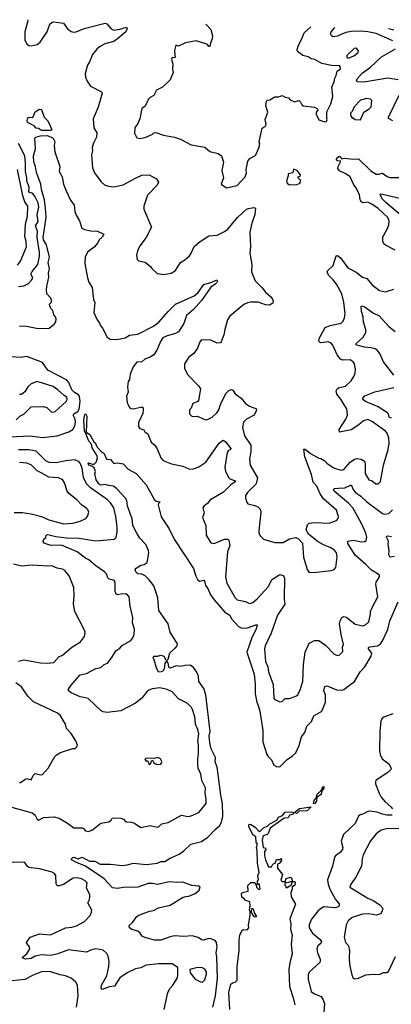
# Model space of a CAD drawing. Extents: x 1468344 to 1613994, y 525695 to 643861.
# Tile 374 of 427: x 1560947 to 1564499, y 631603 to 641030. Entities that reach past the tile are written whole.
import ezdxf

# ---------------------------------------------------------------- set-up
doc = ezdxf.new("R2010")
doc.units = 0

msp = doc.modelspace()

# ---------------------------------------------------------------- linework, layer by layer
at = {"layer": '0CON10XD'}
for points in [[(1561020.5, 641029.8), (1561022.9, 641025), (1561022.2, 641005), (1560996.7, 640915), (1560997.1, 640835), (1561015, 640797.5), (1561035, 640784.2), (1561055, 640780), (1561115, 640791.2), (1561143.3, 640815), (1561208, 640915), (1561234.2, 640985.8), (1561255, 641003.3), (1561271.7, 641008.3), (1561365, 640996.7), (1561403.2, 640943.2), (1561437.3, 640917.3), (1561465, 640910.8), (1561487, 640913), (1561564.4, 640945.6), (1561765, 640995.6), (1561779.6, 640989.6), (1561821.9, 640941.9), (1561845, 640928.9), (1561905, 640938.6), (1561968.8, 640958.8), (1561973.8, 640945), (1561960, 640915), (1561883.1, 640845), (1561845, 640822.5), (1561762.1, 640797.9), (1561711.1, 640768.9), (1561685, 640746.9), (1561642.1, 640695), (1561614.4, 640625), (1561595.7, 640595), (1561573.9, 640513.9), (1561575, 640480), (1561591.7, 640441.7), (1561625, 640392.5), (1561729.2, 640339.2), (1561736.2, 640325), (1561698.3, 640191.7), (1561650.5, 640079.5), (1561655.8, 639995), (1561682.5, 639945), (1561680, 639905), (1561652.5, 639847.5), (1561640, 639805), (1561642.9, 639775), (1561634.4, 639735), (1561643, 639613), (1561662, 639565), (1561727, 639477), (1561758.8, 639448.8), (1561795.6, 639435.6), (1561845, 639430), (1561935, 639450), (1562055, 639512.2), (1562115, 639541.1), (1562185, 639542.9), (1562255.8, 639505.8), (1562273.8, 639475), (1562260.8, 639445), (1562169.8, 639350.2), (1562132.2, 639245), (1562132.9, 639215), (1562206.2, 639045), (1562156.2, 638945), (1562096.7, 638865), (1562072.7, 638817.3), (1562063.3, 638775), (1562070, 638735), (1562081.7, 638721.7), (1562145, 638707.5), (1562197.7, 638667.7), (1562208.3, 638648.3), (1562260.5, 638600.5), (1562325, 638591.2), (1562395, 638603.3), (1562435, 638630), (1562483.3, 638705), (1562525, 638730), (1562569.7, 638770.3), (1562587, 638793), (1562613.2, 638856.8), (1562672.9, 638905), (1562755, 638960.8), (1562835, 638967.5), (1562905, 639002.9), (1562936, 639024), (1563029.4, 639135), (1563115, 639214.3), (1563135, 639223.1), (1563185, 639230.8), (1563202.5, 639225), (1563193.1, 639165), (1563167.2, 639082.8), (1563148.2, 638995), (1563153.6, 638855), (1563147.8, 638795), (1563165.5, 638685), (1563163.3, 638615), (1563198.6, 638528.6), (1563263.7, 638463.7), (1563295, 638420), (1563347.1, 638375), (1563364.2, 638355), (1563371.2, 638335), (1563366.7, 638315), (1563334, 638296), (1563295, 638300), (1563225, 638325.4), (1563155, 638325.4), (1563125, 638319.1), (1563088.3, 638301.7), (1562955, 638192), (1562931.9, 638155), (1562906.9, 638065), (1562898.9, 638011.1), (1562874, 637946), (1562865, 637936.7), (1562835, 637934), (1562775, 637961.2), (1562685, 637963.3), (1562670, 637945), (1562646.1, 637883.9), (1562610, 637835), (1562565, 637798), (1562523.6, 637733.6), (1562522, 637695), (1562552.4, 637632.4), (1562655.9, 637525.9), (1562676.7, 637495), (1562657.5, 637385), (1562650, 637375), (1562602.5, 637355), (1562585, 637310), (1562570, 637295), (1562570, 637255), (1562595, 637230), (1562643, 637233), (1562715, 637202.5), (1562735, 637200), (1562786.7, 637225), (1562831.2, 637265), (1562849.2, 637295), (1562865.8, 637345), (1562918.3, 637451.7), (1562945, 637480), (1562970.8, 637490.8), (1562985, 637483.8), (1563005, 637447.5), (1563062.9, 637405), (1563104.2, 637355), (1563145, 637328.6), (1563210, 637305), (1563208.6, 637285), (1563188.1, 637245), (1563115.3, 637204.7), (1563085.6, 637175), (1563076.2, 637125), (1563095.6, 637045), (1563156.7, 636955), (1563157.5, 636895), (1563144.4, 636825), (1563149.4, 636765), (1563220.4, 636645), (1563208.8, 636585), (1563125, 636504.2), (1563105.7, 636475), (1563104.3, 636455), (1563114, 636415), (1563126.7, 636395), (1563195, 636378.9), (1563224.3, 636365), (1563244.5, 636345), (1563253.5, 636315), (1563232.5, 636135), (1563233.3, 636115), (1563247.5, 636085), (1563276.4, 636056.4), (1563385, 636026), (1563465, 636026), (1563525, 636058.8), (1563585, 636073.3), (1563610.5, 636060.5), (1563648.8, 636018.8), (1563660, 635885), (1563695.9, 635765.9), (1563715, 635738.8), (1563785, 635740), (1563925, 635756), (1563952.5, 635765), (1563970, 635785), (1563983.2, 635886.8), (1563975.6, 635925), (1563955, 635950.8), (1563915, 635978.1), (1563850.8, 636000.8), (1563799.4, 636029.4), (1563708, 636105), (1563686, 636145), (1563696.7, 636195), (1563715, 636208.8), (1563765, 636217.1), (1563905, 636209.2), (1563976.2, 636235), (1563992.5, 636255), (1563995.7, 636275), (1563975, 636333.8), (1563851.9, 636441.9), (1563819.8, 636489.8), (1563786.9, 636565), (1563750.9, 636600.9), (1563737.5, 636675), (1563673.3, 636845), (1563663.3, 636916.7), (1563675, 636917.1), (1563727.8, 636877.8), (1563805, 636832.7), (1563825, 636828.5), (1563858.9, 636808.9), (1563884.1, 636784.1), (1563945, 636743.3), (1563975, 636729.4), (1564025, 636718.1), (1564045, 636722), (1564105.3, 636794.7), (1564147.9, 636822.1), (1564168.7, 636828.7), (1564212.6, 636822.6), (1564242, 636802), (1564248.3, 636778.3), (1564250.5, 636685), (1564285, 636623.8), (1564315, 636613.8), (1564352.5, 636585), (1564375, 636586.7), (1564395, 636610), (1564424.5, 636765.5), (1564470, 636915), (1564480, 636975), (1564474.4, 637025), (1564459.8, 637069.8), (1564445, 637090.8), (1564319.4, 637179.4), (1564275, 637200.8), (1564235, 637188.9), (1564189.5, 637150.5), (1564115, 637101.8), (1564005, 637081.9), (1564001.8, 637105), (1564064, 637205), (1564079.1, 637245), (1564074.6, 637305), (1564055, 637333.8), (1564017.8, 637397.8), (1563978.5, 637445), (1563971.1, 637475), (1563980.6, 637495), (1563995, 637504.5), (1564060.2, 637519.8), (1564115, 637572), (1564142.5, 637615), (1564152.5, 637645), (1564155.8, 637684.2), (1564145.8, 637735), (1564134, 637755), (1564105, 637773.1), (1564035, 637770.4), (1564015, 637779.5), (1563982.4, 637822.4), (1563941.5, 637915), (1563921.4, 637935), (1563894.6, 637945.4), (1563825, 637936.9), (1563812.8, 637942.8), (1563806.9, 637955), (1563813.5, 637985), (1563866.1, 638083.9), (1563915, 638103.6), (1564020, 638125), (1564037.5, 638145), (1564050.6, 638175), (1564056.8, 638213.2), (1564046.5, 638325), (1564025, 638406), (1563975, 638496.5), (1563945, 638540.5), (1563900, 638585), (1563886, 638615), (1563890, 638625), (1563943.3, 638675), (1563969.7, 638760.3), (1563975, 638770), (1563985, 638771.2), (1564015, 638749.2), (1564085, 638653.3), (1564164, 638614), (1564225, 638565.6), (1564265, 638552.9), (1564315, 638490), (1564385, 638436.2), (1564445, 638423.8), (1564525, 638450)], [(1562726.7, 640986), (1562773.8, 640935), (1562788.8, 640875), (1562786.7, 640845), (1562770, 640805), (1562765, 640772.5), (1562755, 640773.3), (1562741.2, 640791.2), (1562727.3, 640797.3), (1562635, 640826.2), (1562530.3, 640809.7), (1562465, 640777.5), (1562440, 640785), (1562427.5, 640735), (1562428.3, 640688.3), (1562437.5, 640675), (1562426.4, 640663.6), (1562405, 640667.5), (1562397, 640653), (1562410, 640605), (1562406.7, 640555), (1562413.3, 640525), (1562386, 640454), (1562313.3, 640385), (1562253.3, 640355), (1562230, 640305), (1562192.5, 640285), (1562173.6, 640266.4), (1562145, 640202.5), (1562115, 640180), (1562095, 640080), (1562077.5, 640035), (1562046.2, 639995), (1562044.1, 639944.1), (1562065, 639897.5), (1562095, 639891.2), (1562145, 639901.2), (1562215, 639932.5), (1562230, 639945), (1562249.3, 639949.3), (1562320, 639925), (1562425, 639904.4), (1562485, 639885.6), (1562585, 639832), (1562715, 639809.2), (1562765, 639768.6), (1562845, 639750), (1562876.7, 639725), (1562895.9, 639665.9), (1562880, 639585), (1562896.4, 639516.4), (1562873.8, 639455), (1562925, 639420), (1563025, 639441.2), (1563101.2, 639525), (1563115.8, 639564.2), (1563112.9, 639595), (1563126.7, 639675), (1563147.7, 639702.3), (1563200.7, 639729.3), (1563235, 639810), (1563242.5, 639845), (1563237.5, 639855), (1563240, 639875), (1563265, 639992.5), (1563293, 640007), (1563303.3, 640025), (1563293.8, 640075), (1563317.5, 640145), (1563301.2, 640205), (1563305, 640250), (1563315, 640258.8), (1563337.7, 640262.3), (1563385, 640291.2), (1563425, 640292), (1563455, 640303.3), (1563485, 640287.5), (1563515, 640282.5), (1563532.5, 640262.5), (1563573.6, 640243.6), (1563615.9, 640255.9), (1563630.7, 640240.7), (1563642.5, 640215), (1563660, 640205), (1563765, 640193.3), (1563792.5, 640175), (1563797.5, 640165), (1563782.5, 640145), (1563780, 640125), (1563805, 640072.5), (1563865, 640052.5), (1563880, 640055), (1563887.5, 640075), (1563882.5, 640085), (1563883, 640147), (1563922.5, 640225), (1563941.2, 640295), (1563930, 640385), (1563954, 640435), (1563959.5, 640470.5), (1563973.3, 640495), (1563983, 640537), (1564015, 640560), (1564011.7, 640581.7), (1564005, 640590), (1563945, 640586.7), (1563835, 640611.2), (1563767.3, 640647.3), (1563732.5, 640655), (1563705, 640673.3), (1563655, 640688), (1563602.9, 640725), (1563600.5, 640745), (1563610.6, 640785), (1563645, 640847.1), (1563665.3, 640904.7), (1563731.2, 640960.2)], [(1564515, 640828.2), (1564355, 640896.2), (1564275, 640914.2), (1564215, 640920.5), (1564114.7, 640915.2), (1564065, 640906.1), (1564010.8, 640885), (1563985, 640871.5), (1563945, 640867.1), (1563926.7, 640875), (1563918.8, 640895), (1563922.9, 640915), (1563958.6, 640954.3)], [(1564525, 640929.2), (1564472.5, 640941.1)], [(1564083, 640663), (1564095, 640663.3), (1564142.5, 640685), (1564182.5, 640715), (1564185, 640730), (1564165.8, 640755.8), (1564145, 640752.5), (1564073.9, 640686.1), (1564075, 640670), (1564083, 640663)], [(1564565.3, 640455.3), (1564465, 640469.7), (1564237.7, 640432.3), (1564177.5, 640435), (1564165.7, 640445), (1564173.3, 640465), (1564222.1, 640517.9), (1564299.1, 640575), (1564404.4, 640675), (1564540.7, 640749.3)], [(1564205, 640070), (1564236.7, 640145), (1564287.5, 640175), (1564306.2, 640195), (1564313.3, 640255), (1564299.5, 640269.5), (1564265, 640273.8), (1564205, 640260), (1564143.9, 640196.1), (1564125, 640150), (1564110, 640135), (1564112.5, 640105), (1564125, 640090), (1564135, 640090), (1564153, 640073), (1564205, 640070)], [(1564515, 640062), (1564473.3, 640085), (1564472.7, 640095), (1564574, 640306)], [(1561245, 639968.8), (1561155, 639970.5), (1561125, 639988.8), (1561105, 639990), (1561084.2, 640014.2), (1561022.5, 640045), (1561017.5, 640065), (1561025, 640090), (1561035, 640097.5), (1561067, 640093), (1561075, 640100), (1561093.8, 640146.2), (1561135, 640172.5), (1561155, 640170), (1561180, 640095), (1561215, 640061.2), (1561238, 640015), (1561253.3, 639975), (1561245, 639968.8)], [(1560945, 638097.1), (1560995, 638100), (1561121.8, 638071.8), (1561228.8, 638075), (1561280.7, 638119.3), (1561291.3, 638138.7), (1561295.6, 638165), (1561289.4, 638185), (1561271.4, 638205), (1561264.4, 638245), (1561245.6, 638265), (1561235, 638290), (1561232.9, 638305), (1561250, 638325), (1561250.4, 638345), (1561244.3, 638365), (1561207.1, 638405), (1561203.3, 638443.3), (1561204.6, 638475.4), (1561224.4, 638565), (1561220.9, 638605), (1561231.4, 638645), (1561218.4, 638705), (1561230.8, 638755), (1561204, 638875), (1561175, 638922.7), (1561170.3, 638945), (1561200, 639135), (1561193.7, 639225), (1561183.8, 639303.8), (1561154.6, 639405), (1561149.4, 639455), (1561106.4, 639566.4), (1561097.1, 639625), (1561082.7, 639665), (1561077.1, 639725), (1561098.5, 639795), (1561091.2, 639895), (1561100, 639905), (1561145, 639918.6), (1561211.7, 639921.7), (1561266.1, 639896.1), (1561282.5, 639865), (1561276.7, 639825), (1561282.5, 639765), (1561331.2, 639625), (1561323.8, 639575), (1561354.2, 639525), (1561366.9, 639455), (1561391.4, 639391.4), (1561432.4, 639302.4), (1561465.8, 639255), (1561472.9, 639195), (1561485, 639157.5), (1561518, 639105), (1561542, 639035), (1561565, 639022), (1561627.3, 639007.3), (1561690, 639005), (1561752.5, 638975), (1561735, 638946.7), (1561705, 638923.3), (1561695, 638893.3), (1561658.3, 638851.7), (1561596, 638805), (1561572.5, 638755), (1561568.6, 638695), (1561595, 638557.5), (1561608.3, 638518.3), (1561638.8, 638465), (1561651.7, 638351.7), (1561663.8, 638323.8), (1561656.2, 638225), (1561688.1, 638155), (1561710.8, 638125), (1561716, 638105), (1561739.2, 638075), (1561781.7, 637991.7), (1561811.4, 637971.4), (1561875, 637969.5), (1561955, 637983.6), (1561995, 638010.6), (1562075, 638019.6), (1562224.8, 638095.2), (1562277, 638133), (1562365, 638236.2), (1562435, 638306.5), (1562615.4, 638384.6), (1562652, 638418), (1562706.4, 638493.6), (1562783.9, 638516.1), (1562830, 638540), (1562838, 638528), (1562832, 638515), (1562815, 638496.2), (1562772.5, 638467.5), (1562685, 638340.6), (1562608, 638255), (1562541.4, 638198.6), (1562515, 638121.2), (1562465, 638042.5), (1562436.7, 638025), (1562355, 638004), (1562315.5, 637985), (1562294.7, 637955.3), (1562258.8, 637865), (1562230.4, 637819.6), (1562195, 637797.5), (1562141.5, 637778.5), (1562114.3, 637755.7), (1562065, 637751.1), (1562030.4, 637705), (1562002.7, 637635), (1561996.4, 637583.6), (1561983.8, 637565), (1561978.6, 637515), (1561982.2, 637465), (1561967.8, 637425), (1561974.2, 637365), (1561990, 637325), (1562005, 637308.8), (1562035, 637304), (1562113.9, 637323.9), (1562126.7, 637315), (1562125.9, 637294.1), (1562124, 637255), (1562080.8, 637175), (1562080.8, 637135), (1562093.8, 637115), (1562132.3, 637102.3), (1562144.1, 637084.1), (1562172.5, 637065), (1562202.5, 636985), (1562240, 636955), (1562262.2, 636922.2), (1562295.5, 636835.5), (1562318.3, 636808.3), (1562397.6, 636777.6), (1562505, 636755.5), (1562565, 636728.5), (1562595, 636725.5), (1562618.1, 636731.9), (1562660.2, 636749.8), (1562725.8, 636795), (1562854, 636976), (1562885, 637002), (1562895, 637003.8), (1562915, 636988.8), (1562963.8, 636925), (1562961.2, 636915), (1562938.9, 636901.1), (1562928.6, 636885), (1562908.9, 636745), (1562913.1, 636705), (1562945, 636642.5), (1562955, 636633.1), (1562998.6, 636618.6), (1563007.1, 636615), (1563008.1, 636605), (1562964.7, 636575.3), (1562895, 636506.7), (1562765, 636430), (1562740.9, 636399.1), (1562710, 636375), (1562697.5, 636355), (1562710, 636305), (1562694.1, 636264.1), (1562726.1, 636186.1), (1562728, 636095), (1562775, 636021.2), (1562805, 636016), (1562904.1, 636055.9), (1562935, 636056.7), (1562945.8, 636045.8), (1562954.4, 635994.4), (1562932.2, 635935), (1562915.4, 635695), (1562925.5, 635635), (1563006, 635496), (1563026.2, 635475), (1563105, 635460.6), (1563145, 635440.8), (1563175, 635450.6), (1563215.6, 635485), (1563325, 635601.9), (1563354.6, 635665), (1563365, 635673.1), (1563435, 635719.4), (1563465, 635708.1), (1563479.6, 635685), (1563475.4, 635485), (1563480.5, 635435), (1563410.2, 635329.8), (1563352, 635155), (1563293.6, 635036.4), (1563288.2, 635005), (1563297.5, 634885), (1563317.8, 634835), (1563325.5, 634785), (1563371.2, 634665), (1563376.2, 634535), (1563385, 634521.2), (1563435, 634500), (1563455, 634502.5), (1563485, 634530)], [(1560935, 638476.1), (1560985, 638480.4), (1561029.2, 638505), (1561060, 638535), (1561071.5, 638555), (1561070.4, 638565), (1561051.8, 638595), (1561065, 638620.4), (1561118.9, 638685), (1561136.2, 638765), (1561136.1, 638803.9), (1561112.2, 638945), (1561115.9, 639005), (1561098.4, 639055), (1561121.7, 639098.3), (1561114.4, 639165.6), (1561130.4, 639235), (1561122.5, 639275), (1561095, 639332.7), (1561071.8, 639365), (1561035, 639377.1), (1561037.4, 639425), (1561013.3, 639485), (1561013.4, 639515), (1561000.9, 639575), (1561002.6, 639655), (1560994.8, 639725), (1560935.3, 639845)], [(1564535, 638824.5), (1564445, 638870), (1564427.3, 638885), (1564416.9, 638905), (1564418.3, 638951.7), (1564460.5, 639025), (1564475.6, 639065.6), (1564478.5, 639105), (1564465.6, 639135), (1564375, 639223.1), (1564313.5, 639265), (1564275, 639283.4), (1564235, 639276.1), (1564215, 639283.8), (1564201.8, 639305), (1564194.2, 639354.2), (1564167.8, 639415), (1564139.1, 639455), (1564105, 639524.4), (1564065, 639555.4), (1564004.2, 639584.2), (1563989.4, 639605), (1563991.9, 639625), (1564016.5, 639676.5), (1563985, 639679.2), (1563976.2, 639685), (1563975.7, 639695), (1563987.1, 639715), (1564005, 639723.1), (1564025, 639697.5), (1564055, 639703.8), (1564135, 639693.9), (1564187.1, 639697.1), (1564305, 639583.3), (1564355, 639552.2), (1564379.8, 639550.2), (1564415, 639560.6), (1564458.9, 639528.9), (1564485, 639520), (1564625, 639520)], [(1560925, 638678.6), (1560952.8, 638717.2), (1561010.5, 638855), (1561007.9, 638905), (1560996.9, 638955), (1560997.6, 639012.4), (1561002.5, 639075), (1561021.7, 639148.3), (1561023.7, 639243.7), (1560997.1, 639287.1), (1560977.4, 639345), (1560926.8, 639595)], [(1563525, 639447.5), (1563595, 639452.5), (1563627.5, 639465), (1563630, 639495), (1563610, 639515), (1563610, 639525), (1563628.3, 639531.7), (1563630, 639545), (1563600, 639585), (1563565, 639600), (1563556.4, 639563.6), (1563512.5, 639555), (1563513.3, 639535), (1563496.7, 639485), (1563503.3, 639465), (1563525, 639447.5)], [(1564655.3, 639105.3), (1564449.6, 639275), (1564411.1, 639315), (1564391.2, 639355), (1564398.8, 639361.2), (1564415, 639360.5), (1564665, 639301.2)], [(1564523.1, 637625), (1564426.2, 637755), (1564390.9, 637835), (1564365, 637865.6), (1564345, 637879.1), (1564305, 637889.6), (1564242.5, 637895), (1564195, 637906.7), (1564170, 637915), (1564160, 637925), (1564229.5, 637990.5), (1564256.5, 638035), (1564254.5, 638065), (1564235, 638132.5), (1564230.5, 638185), (1564213.9, 638235), (1564210.8, 638285), (1564215, 638291.2), (1564240, 638285), (1564330.6, 638220.6), (1564384.2, 638195), (1564475, 638092.5), (1564535, 638045.5)], [(1560850, 637035), (1561047.1, 637047.1), (1561165, 637030), (1561304.7, 637045.3), (1561415, 637084), (1561455, 637107.5), (1561475, 637141.4), (1561479.8, 637175), (1561475.7, 637205), (1561458.2, 637245), (1561463.7, 637256.3), (1561501, 637279), (1561515, 637301.4), (1561524.8, 637375), (1561517.7, 637425), (1561508.1, 637438.1), (1561469, 637459), (1561445.6, 637485), (1561415, 637557.2), (1561395, 637583.3), (1561215.6, 637675), (1561165, 637748.1), (1561015, 637805.3), (1560952.9, 637797.1), (1560863.1, 637803.1)], [(1560911.7, 637198.3), (1560947, 637233), (1560985, 637253.3), (1561055, 637323.3), (1561175, 637326), (1561205, 637316.2), (1561246.1, 637276.1), (1561263.6, 637273.6), (1561285, 637280), (1561392, 637375), (1561402, 637395), (1561398, 637415), (1561370.8, 637430.8), (1561312.5, 637485), (1561265, 637516.7), (1561115, 637564.3), (1561056.4, 637543.6), (1561023.8, 637515), (1560995, 637467.5), (1560965, 637440), (1560945, 637442.5)], [(1564501.2, 637215), (1564479.7, 637225), (1564472.3, 637255), (1564462.5, 637265), (1564375, 637321.8), (1564252.9, 637372.9), (1564227.5, 637395), (1564226.9, 637405), (1564245, 637428.2), (1564342.4, 637467.6), (1564522.2, 637507.8)], [(1562793.2, 631576.8), (1562817.4, 631685), (1562837.5, 631855), (1562831.3, 632055), (1562826.2, 632095), (1562834.5, 632154.5), (1562829.4, 632195), (1562815, 632215.6), (1562775, 632231.5), (1562755, 632232.7), (1562705, 632217.7), (1562685, 632221.8), (1562651.7, 632241.7), (1562595, 632258.2), (1562515, 632250.8), (1562425, 632258), (1562385, 632250.7), (1562295, 632218.5), (1562235, 632217.1), (1562142, 632242), (1562118.8, 632255), (1562098.8, 632285), (1562076.7, 632305), (1562019.5, 632319.5), (1561996.7, 632335), (1561993.9, 632356.1), (1562025, 632386.7), (1562065, 632443.3), (1562085, 632458), (1562186.7, 632495), (1562227.2, 632502.8), (1562275, 632526.7), (1562385, 632552.5), (1562503.6, 632626.4), (1562535.9, 632635.9), (1562565, 632638.8), (1562625, 632662.5), (1562662, 632695), (1562672, 632725), (1562655, 632734.2), (1562592, 632742), (1562505, 632773.8), (1562455, 632770), (1562375, 632777), (1562265, 632749.1), (1562215, 632760.9), (1562175, 632758.6), (1562075, 632725.5), (1561935, 632721.5), (1561885, 632712.5), (1561835, 632718.8), (1561753.9, 632803.9), (1561642.6, 632882.6), (1561570, 632930), (1561495, 632957.1), (1561442.9, 632985), (1561441.4, 632995), (1561455, 633010), (1561465, 633012.5), (1561505, 632997.5), (1561545, 633012.5), (1561615, 632972.5), (1561645, 632972.5), (1561665, 632972.5), (1561715, 632943.8), (1561815, 632946), (1561925, 632931.5), (1561975, 632937.5), (1562035, 632955.6), (1562155, 632941.2), (1562265, 632954.3), (1562295, 632970), (1562335, 632970), (1562385, 633001.1), (1562470.3, 633039.7), (1562515, 633072), (1562583.8, 633136.2), (1562685, 633163.3), (1562745, 633201.9), (1562815, 633275.8), (1562858.3, 633311.7), (1562874.3, 633345.7), (1562889.6, 633405), (1562886.4, 633525), (1562868.8, 633605), (1562843.9, 633803.9), (1562834.4, 633874.4), (1562816.6, 633925), (1562817.2, 633965), (1562778.4, 634048.4), (1562765.8, 634105), (1562759, 634175), (1562766.6, 634215), (1562727.6, 634565), (1562706.8, 634626.8), (1562658.5, 634695), (1562656.1, 634743.9), (1562641.5, 634781.5), (1562606.8, 634826.8), (1562575, 634849.1), (1562525, 634846.4), (1562485, 634836.4), (1562445, 634844.5), (1562382, 634822), (1562372.4, 634832.4), (1562365, 634874), (1562355, 634884.4), (1562345, 634882.2), (1562334.2, 634865.8), (1562326.7, 634815), (1562316.9, 634795), (1562300, 634785), (1562275, 634783.8), (1562254.4, 634825), (1562230.9, 634900.9), (1562222, 634925), (1562230, 634935), (1562265, 634937.4), (1562295, 634947.1), (1562325, 634936.8), (1562342.3, 634902.3), (1562355, 634896.7), (1562365, 634908), (1562380.6, 634969.4), (1562435.7, 635015), (1562451.4, 635035), (1562455.6, 635055), (1562385.8, 635165), (1562366.6, 635245), (1562275.4, 635375), (1562268.7, 635495), (1562228.9, 635608.9), (1562185, 635668.1), (1562144.7, 635704.7), (1562115, 635720.5), (1562075, 635725.8), (1562056.2, 635745), (1562050, 635765), (1562061.2, 635778.8), (1562105, 635808), (1562137.7, 635812.3), (1562165.7, 635834.3), (1562180.9, 635925), (1562178.1, 635948.1), (1562153.6, 636005), (1562095.8, 636065), (1562065, 636114), (1562027.6, 636187.6), (1562022.7, 636255), (1562005, 636293.8), (1561978.8, 636375), (1561970, 636425), (1561958.2, 636448.2), (1561872.9, 636542.9), (1561844.4, 636564.4), (1561795, 636570), (1561765, 636580), (1561725, 636572), (1561704.4, 636585), (1561676.2, 636625), (1561664.1, 636685.9), (1561670, 636705), (1561658.3, 636738.3), (1561642.7, 636752.7), (1561608.8, 636765), (1561603.8, 636775), (1561600, 636785), (1561605, 636787.5), (1561643.6, 636773.6), (1561660, 636775), (1561676.7, 636793.3), (1561690, 636835), (1561686.7, 636855), (1561640.6, 636930.6), (1561632.5, 636965), (1561606.7, 636995), (1561578.8, 637068.8), (1561565, 637090), (1561560.8, 637195), (1561565, 637241.2), (1561575, 637260), (1561589.5, 637235), (1561580.7, 637080.7), (1561617.7, 637057.7), (1561655, 636986.7), (1561672.5, 636975), (1561676.2, 636955), (1561689.4, 636935), (1561725.8, 636895), (1561752.9, 636875), (1561775, 636822.5), (1561815, 636820), (1561845, 636780), (1561885, 636787.5), (1561935, 636777.5), (1561985, 636726.7), (1562060, 636685), (1562156, 636575), (1562234.2, 636434.2), (1562255, 636420), (1562290, 636415), (1562273, 636397), (1562270, 636385), (1562298.7, 636268.7), (1562375, 636156.7), (1562424.2, 636055), (1562609.2, 635775), (1562631.1, 635701.1), (1562645, 635671.2), (1562664.4, 635654.4), (1562705.8, 635665), (1562713.8, 635653.8), (1562721.8, 635611.8), (1562745.5, 635585.5), (1562772, 635525), (1562805.5, 635475.5), (1562906.2, 635356.2), (1562955, 635328), (1562972.7, 635292.7), (1563039.1, 635219.1), (1563065, 635208.1), (1563105, 635204.4), (1563125, 635206.7), (1563205, 635236.7), (1563216.7, 635235), (1563207.1, 635195), (1563169.8, 635120.2), (1563118.2, 634975), (1563186.8, 634765), (1563196.8, 634665), (1563197.3, 634575), (1563213.3, 634495), (1563230.8, 634455), (1563241.8, 634408.2), (1563270.5, 634225), (1563271.1, 634115), (1563309.4, 633995), (1563320.8, 633975), (1563353.1, 633945), (1563375, 633894), (1563399.5, 633879.5), (1563435, 633876.2), (1563504.3, 633945.7), (1563555, 633981.2), (1563585, 634011.2), (1563619.7, 634080.3), (1563640, 634165), (1563671.4, 634205), (1563691.9, 634265), (1563735, 634310), (1563757.1, 634365), (1563826.9, 634403.1), (1563836.9, 634415), (1563871.1, 634495), (1563868.6, 634565), (1563854.3, 634605), (1563865, 634646.7), (1563885, 634653.8), (1563976.7, 634615), (1564025, 634610.5), (1564045, 634618.5), (1564100.1, 634659.9), (1564146.3, 634693.7), (1564202.2, 634785), (1564245.6, 634834.4), (1564307.4, 634935), (1564311.6, 634965), (1564282.7, 635005), (1564280, 635020), (1564293.6, 635026.4), (1564368.6, 635035), (1564394.8, 635055.2), (1564415, 635084.4), (1564465, 635190), (1564485.9, 635274.1), (1564564.6, 635455)], [(1560860, 633495), (1561066.7, 633435), (1561094.3, 633414.3), (1561114.3, 633374.3), (1561125, 633366.2), (1561175, 633391.2), (1561275, 633398.2), (1561324, 633385), (1561402.5, 633337.5), (1561463.5, 633293.5), (1561545, 633292.5), (1561556.9, 633286.9), (1561575, 633262.9), (1561605, 633257.1), (1561641.2, 633275), (1561721.7, 633338.3), (1561799.5, 633350.5), (1561822.5, 633365), (1561830, 633385), (1561845, 633388), (1561915, 633384.3), (1561940, 633375), (1561961.2, 633351.2), (1562015, 633347.1), (1562045, 633337.1), (1562105, 633296.2), (1562195, 633314), (1562265, 633300), (1562275, 633302), (1562305, 633330), (1562365, 633344), (1562495, 633414.4), (1562555, 633401.1), (1562585, 633408.1), (1562659.3, 633440.7), (1562728.6, 633525), (1562729.4, 633565), (1562720, 633625), (1562721.9, 633675), (1562687.1, 633745), (1562679.2, 633805), (1562666.4, 633836.4), (1562652.9, 633865), (1562648.1, 633895), (1562648.5, 633955), (1562655.5, 633995), (1562655.5, 634085), (1562648.9, 634125), (1562658, 634192), (1562650, 634235), (1562626.5, 634285), (1562621.2, 634355), (1562599.5, 634425), (1562588.6, 634445), (1562547, 634487), (1562465, 634528.8), (1562405, 634595.8), (1562355, 634617.5), (1562285, 634632.5), (1562212.5, 634625), (1562168.8, 634605), (1562115.7, 634535), (1562055, 634485.6), (1561915, 634414.4), (1561784.4, 634395.6), (1561745, 634401.8), (1561725, 634413.5), (1561601.4, 634531.4), (1561545, 634544.4), (1561525, 634547.8), (1561440, 634585), (1561414, 634605), (1561413.8, 634625), (1561455, 634678.8), (1561525, 634756.2), (1561585, 634770.6), (1561675, 634818.9), (1561722.7, 634827.3), (1561753.5, 634856.5), (1561785, 634870.8), (1561826.3, 634923.7), (1561865, 634987.5), (1561905, 635014.3), (1561925, 635036.9), (1562008.8, 635085), (1562029.7, 635110.3), (1562040.8, 635145), (1562044.3, 635195), (1562024.4, 635255), (1562028.6, 635305), (1562003.1, 635415), (1561994, 635505), (1561978.8, 635525), (1561962.1, 635532.1), (1561915, 635530.5), (1561885, 635522), (1561868.8, 635528.8), (1561858.1, 635555), (1561860.9, 635625), (1561855, 635653.8), (1561840, 635665), (1561802.1, 635672.1), (1561788.9, 635685), (1561775.4, 635725), (1561757.5, 635745), (1561675, 635799.6), (1561607.4, 635857.4), (1561575, 635874.4), (1561495, 635935.8), (1561345, 635997.5), (1561247.3, 635997.3), (1561215, 636004.4), (1561179.5, 636019.5), (1561171.2, 636035), (1561178.8, 636055), (1561195, 636072.5), (1561200, 636095), (1561215, 636100), (1561290.5, 636080.5), (1561395, 636068.2), (1561515, 636067.5), (1561675, 636040), (1561854.1, 636055.9), (1561868.8, 636071.2), (1561879.4, 636125), (1561879.4, 636175), (1561864.5, 636275), (1561847.6, 636357.6), (1561815.5, 636405), (1561785, 636433.8), (1561625, 636548), (1561586.7, 636585), (1561557.6, 636647.6), (1561542.6, 636735), (1561525.2, 636785), (1561515, 636797), (1561475, 636816.7), (1561387.8, 636807.8), (1561295, 636787.9), (1561229.8, 636789.8), (1561195, 636806.4), (1561105, 636900), (1561035, 636910.3), (1560935, 636912.2)], [(1560895, 636310.9), (1560973.3, 636313.3), (1561055, 636297.7), (1561155, 636272.1), (1561225, 636241.2), (1561365, 636202.7), (1561455, 636208.6), (1561525, 636227.5), (1561580, 636255), (1561596.2, 636275), (1561606, 636315), (1561601.2, 636335), (1561585, 636353.8), (1561541.8, 636381.8), (1561493.4, 636433.4), (1561415, 636494.2), (1561401.9, 636515), (1561375, 636596.7), (1561359.7, 636619.7), (1561345, 636632), (1561315, 636642.9), (1561225, 636650), (1561152.4, 636692.4), (1561115, 636711.1), (1561055, 636768.9), (1561014, 636784), (1560945, 636789.2)], [(1563485, 634530), (1563525, 634531.2), (1563593.3, 634555), (1563605.5, 634564.5), (1563628.9, 634615), (1563654.4, 634695), (1563658.5, 634855), (1563676.4, 634975), (1563715, 635060.8), (1563765, 635086.9), (1563806.2, 635086.2), (1563870.9, 635040.9), (1563953.3, 634955), (1563985, 634941.2), (1564000, 634945), (1564035, 634980), (1564033.8, 635025), (1564041.7, 635048.3), (1564019.2, 635145), (1564004.5, 635245), (1564010, 635275), (1564025, 635306.2), (1564045, 635316.7), (1564069.4, 635309.4), (1564155, 635242.9), (1564226.1, 635226.1), (1564253.3, 635235), (1564284, 635265), (1564299.1, 635339.1), (1564301.9, 635365), (1564317.1, 635402.9), (1564371.4, 635505), (1564350, 635625), (1564355.7, 635645), (1564387.5, 635695), (1564387.5, 635705), (1564382.5, 635715), (1564310.5, 635760.5), (1564257.1, 635815), (1564153.1, 635903.1), (1564082.9, 636015), (1564085, 636036.2), (1564135, 636045.5), (1564215, 636031.8), (1564245, 636034.4), (1564257.5, 636045), (1564265.5, 636075), (1564255.4, 636115), (1564214.1, 636205), (1564133, 636355), (1564090.2, 636400.2), (1563952.2, 636515), (1563947.5, 636532.5), (1563955, 636542), (1563994.5, 636544.5), (1564055, 636549.4), (1564115, 636576.2), (1564136.7, 636526.7), (1564155, 636505.6), (1564207.3, 636467.3), (1564265, 636412.7), (1564415, 636303.3), (1564435, 636296.9), (1564475, 636302.5), (1564511.2, 636338.8)], [(1564529.2, 635890.8), (1564495, 635883.8), (1564485, 635887.5), (1564476.2, 635905), (1564478.3, 635951.7), (1564470.8, 636005), (1564473, 636037), (1564452.5, 636075), (1564456.7, 636085), (1564465, 636088.6), (1564502.5, 636082.5)], [(1560935, 634887.5), (1560985, 634900.4), (1561145, 634872.2), (1561215, 634868.1), (1561273.3, 634875), (1561321.2, 634928.8), (1561356.7, 634945), (1561445, 635023.3), (1561526.4, 635073.6), (1561567, 635123), (1561572.5, 635165), (1561566.2, 635186.2), (1561472.7, 635362.7), (1561460, 635435), (1561466.1, 635516.1), (1561464, 635595), (1561418, 635705), (1561377.5, 635755), (1561355, 635770), (1561305, 635778.8), (1561255, 635800), (1561213.1, 635796.9), (1561065, 635806.2), (1560965, 635796.9), (1560886.2, 635816.2)], [(1560945, 633726.7), (1560955, 633726.7), (1560995, 633756.7), (1561015, 633763.8), (1561055, 633753.3), (1561075, 633793.3), (1561095, 633813.8), (1561145, 633799.2), (1561165, 633803.8), (1561220, 633865), (1561282.5, 633975), (1561295, 633987.5), (1561336.4, 634013.6), (1561455, 634052.5), (1561476.4, 634053.6), (1561493, 634067), (1561500, 634085), (1561482, 634125), (1561439.2, 634195), (1561392.5, 634245), (1561384, 634285), (1561335, 634372.5), (1561309.5, 634389.5), (1561078.6, 634498.6), (1561023.1, 634553.1), (1560963.3, 634643.3), (1560910, 634680)], [(1564514.5, 634385.5), (1564426.7, 634353.3), (1564407.7, 634335), (1564399.4, 634315), (1564388.4, 634215), (1564385.3, 634035.3), (1564391.2, 633995), (1564411.9, 633951.9), (1564476, 633905), (1564499.2, 633865), (1564495, 633851.2), (1564465, 633821.4), (1564355, 633748), (1564347.5, 633735), (1564347.1, 633715), (1564381.8, 633625), (1564403.6, 633585), (1564441.7, 633541.7), (1564496.2, 633495), (1564510, 633475)], [(1562265, 633900), (1562295, 633902.5), (1562306.4, 633923.6), (1562303.3, 633935), (1562293, 633953), (1562266.4, 633966.4), (1562235, 633957.5), (1562155, 633960), (1562143, 633947), (1562155, 633932.5), (1562168.3, 633938.3), (1562185, 633900), (1562200, 633905), (1562203, 633927), (1562215, 633940), (1562230, 633915), (1562246.4, 633906.4), (1562265, 633900)], [(1563765, 633522), (1563757, 633527), (1563761.2, 633555), (1563781.7, 633578.3), (1563790, 633615), (1563829.2, 633650.8), (1563843.7, 633686.4), (1563855, 633686.9), (1563855, 633674), (1563830.6, 633639.4), (1563828.1, 633611.9), (1563786.7, 633585), (1563785, 633548.8), (1563765, 633522)], [(1563595, 633431.4), (1563580, 633435), (1563580, 633445), (1563620.7, 633479.3), (1563732.5, 633495), (1563694, 633455), (1563618.9, 633451.1), (1563595, 633431.4)], [(1562956.2, 631555), (1562947.5, 631715), (1562966.7, 631795), (1562982.3, 631807.7), (1563007.5, 631815), (1563026.4, 631833.6), (1563026.2, 631965), (1563044, 632115), (1563044.1, 632214.1), (1563051.2, 632265), (1563075, 632313.3), (1563085, 632318.8), (1563120, 632315), (1563137.5, 632335), (1563132.5, 632365), (1563150, 632455), (1563150, 632495), (1563143.3, 632505), (1563150, 632545), (1563148.1, 632585), (1563100, 632600), (1563096.7, 632615), (1563085, 632616.7), (1563070.5, 632630.5), (1563066.8, 632663.2), (1563077.4, 632672.6), (1563130, 632685), (1563128.3, 632741.7), (1563155, 632770), (1563188.3, 632768.3), (1563208.3, 632748.3), (1563210, 632725), (1563221.7, 632711.7), (1563235, 632700), (1563245, 632710), (1563235, 632760), (1563225, 632750), (1563220, 632755), (1563220, 632785), (1563230, 632795), (1563222.5, 632835), (1563235.8, 632865), (1563220.8, 632955), (1563218, 633075), (1563211.2, 633105), (1563221.2, 633135), (1563206.9, 633156.9), (1563205.7, 633205), (1563174.3, 633224.3), (1563137.1, 633305), (1563138, 633322), (1563142.3, 633327.7), (1563155, 633324.3), (1563199.1, 633299.1), (1563235, 633256.7), (1563245, 633259.5), (1563278.1, 633291.9), (1563319.2, 633310.8), (1563337.5, 633332.5), (1563405, 633365.8), (1563419.4, 633395), (1563457.7, 633412.3), (1563485, 633443.1), (1563544.3, 633445.7), (1563567.5, 633435), (1563560.8, 633425), (1563525, 633414.3), (1563513, 633387), (1563474.7, 633385.3), (1563340.6, 633289.4), (1563322.4, 633237.6), (1563312.1, 633227.9), (1563275, 633215.6), (1563269.5, 633205), (1563264.6, 633175), (1563274.3, 633104.3), (1563295, 633096.7), (1563298.8, 633085), (1563288, 633065), (1563286, 633025), (1563296.2, 632985), (1563325, 632920), (1563355, 632920), (1563360, 632935), (1563375, 632950), (1563390, 632955), (1563401.7, 632988.3), (1563435, 632990), (1563445, 633000), (1563450, 632995), (1563447, 632973), (1563428.3, 632951.7), (1563410, 632945), (1563410, 632905), (1563457.5, 632845), (1563443, 632793), (1563455, 632780), (1563485, 632780), (1563495, 632806.7), (1563535, 632820), (1563547, 632807), (1563550, 632780), (1563575, 632780), (1563581.7, 632771.7), (1563577.5, 632745), (1563550, 632725), (1563550, 632705), (1563537.5, 632675), (1563543, 632633), (1563583.3, 632563.3), (1563529.3, 632420.7), (1563540, 632375), (1563536.4, 632323.6), (1563550.8, 632265), (1563540.8, 632175), (1563550, 632085), (1563528.8, 632001.2), (1563520.9, 631935), (1563526.8, 631775), (1563562.1, 631665), (1563577, 631597)], [(1564506.7, 633415), (1564455, 633413.2), (1564412.6, 633422.6), (1564365, 633443.1), (1564295, 633450.9), (1564275, 633449.5), (1564235, 633426.2), (1564201.5, 633418.5), (1564186.5, 633405), (1564155, 633334.3), (1564042.2, 633227.8), (1564019.5, 633165), (1564034.4, 633105), (1564031.1, 633085), (1564009.2, 633055), (1563964.7, 633025.3), (1563955, 633012), (1563937.3, 632925), (1563888.9, 632795), (1563894.7, 632755), (1563911.2, 632705), (1563965.9, 632605.9), (1564000, 632565), (1564000, 632545), (1563992, 632535), (1563965, 632528.2), (1563855, 632536.7), (1563822, 632518), (1563795.8, 632495), (1563735, 632418.8), (1563714.4, 632365), (1563712.5, 632335), (1563746.7, 632285), (1563818, 632225), (1563832, 632205), (1563824.3, 632185.7), (1563797.7, 632162.3), (1563786.2, 632135), (1563794.2, 632095), (1563820, 632035), (1563820, 632015), (1563815.5, 632004.5), (1563715, 631910), (1563706, 631885), (1563704.2, 631845), (1563734.5, 631724.5), (1563765, 631702), (1563828.8, 631678.8), (1563849.4, 631645), (1563859.1, 631609.1), (1563849.2, 631445)], [(1564585, 633282.7), (1564465, 633286.2), (1564400.8, 633269.2), (1564353.5, 633236.5), (1564300.7, 633169.3), (1564230.8, 633035), (1564220.8, 632995), (1564215.6, 632924.4), (1564159.7, 632820.3), (1564112.5, 632755), (1564103.3, 632725), (1564275, 632618.5), (1564325, 632597.3), (1564391.1, 632555), (1564417.1, 632525), (1564412.9, 632497.1), (1564399.2, 632470.8), (1564355, 632455.5), (1564285, 632468.9), (1564224.8, 632465.2), (1564123.8, 632435), (1564087, 632403), (1564068, 632365), (1564047.1, 632245), (1564060, 632195), (1564083.6, 632173.6), (1564092.2, 632152.2), (1564098.2, 632115), (1564095.6, 632044.4), (1564098.6, 631985), (1564122, 631885), (1564131.2, 631861.2), (1564148.3, 631848.3), (1564185, 631852.5), (1564255, 631885.7), (1564325, 631892.5), (1564385, 631890), (1564425, 631906.2), (1564455, 631906.7), (1564472.7, 631917.3), (1564538.8, 632061.2)], [(1561310, 632085), (1561245, 632070), (1561155, 632076.9), (1561094.5, 632065.5), (1561055, 632043.2), (1561005, 632035.6), (1560978, 632045), (1560972.5, 632055), (1561015, 632086.7), (1561044.3, 632135), (1561040, 632155), (1561014, 632185), (1561012, 632195), (1561046.7, 632245), (1561136.4, 632276.4), (1561241.4, 632268.6), (1561385, 632336.7), (1561445, 632342.5), (1561488.8, 632355), (1561565, 632394.4), (1561619.2, 632455), (1561634, 632485), (1561636.2, 632505), (1561599.2, 632575), (1561615, 632607.5), (1561617.9, 632632.1), (1561615.6, 632655), (1561585.3, 632715), (1561590.9, 632765), (1561572.9, 632785), (1561536, 632805), (1561495, 632813.8), (1561459.1, 632810.9), (1561365, 632750.5), (1561325, 632736.9), (1561305, 632737.5), (1561295.5, 632755.5), (1561291.1, 632835), (1561278.9, 632855), (1561258, 632868), (1561135, 632900), (1561035, 632913.8), (1561019.4, 632925), (1560995, 632960), (1560985, 632964.2), (1560875, 632960.6)], [(1563505, 632720), (1563548.3, 632751.7), (1563550, 632780), (1563505, 632767.5), (1563495, 632770), (1563481.7, 632758.3), (1563480, 632745), (1563490, 632735), (1563491.7, 632721.7), (1563505, 632720)], [(1563205, 632440), (1563212.5, 632445), (1563190.5, 632480.5), (1563185, 632507.5), (1563175, 632518), (1563163, 632517), (1563158.3, 632488.3), (1563170, 632465), (1563185, 632442.5), (1563205, 632440)], [(1562327.5, 631555), (1562363.5, 631715), (1562385, 631756.2), (1562412, 631785), (1562454.1, 631855.9), (1562460, 631885), (1562460, 631955), (1562405, 631991.2), (1562275, 631990), (1562155, 631979.4), (1562106.1, 631953.9), (1562055, 631944.4), (1561972.5, 631905), (1561905, 631856.9), (1561852.8, 631777.2), (1561805, 631771.8), (1561735, 631746.2), (1561725, 631760), (1561727.5, 631785), (1561778.9, 631875), (1561800, 631965), (1561801.1, 632015), (1561791.4, 632065), (1561779.3, 632089.3), (1561745, 632122.5), (1561675, 632135.6), (1561625, 632122.2), (1561585, 632103.5), (1561414.5, 632125.5), (1561310, 632085)], [(1561490.8, 631575), (1561504.2, 631685), (1561500, 631785), (1561484, 631815), (1561438.8, 631855), (1561385, 631876.9), (1561335, 631884.4), (1561245, 631913.1), (1561165, 631917.1), (1561081.2, 631885), (1560995, 631841.5), (1560875, 631826.9)], [(1562695, 631816), (1562705, 631823.8), (1562715, 631836.7), (1562732.7, 631895), (1562730.9, 631915), (1562715, 631939.4), (1562695, 631951.9), (1562645, 631956.9), (1562572.5, 631935), (1562576.7, 631905), (1562624, 631845), (1562675, 631817.5), (1562695, 631816)]]:
    msp.add_lwpolyline(points, dxfattribs=at)

doc.saveas('drawing.dxf')
